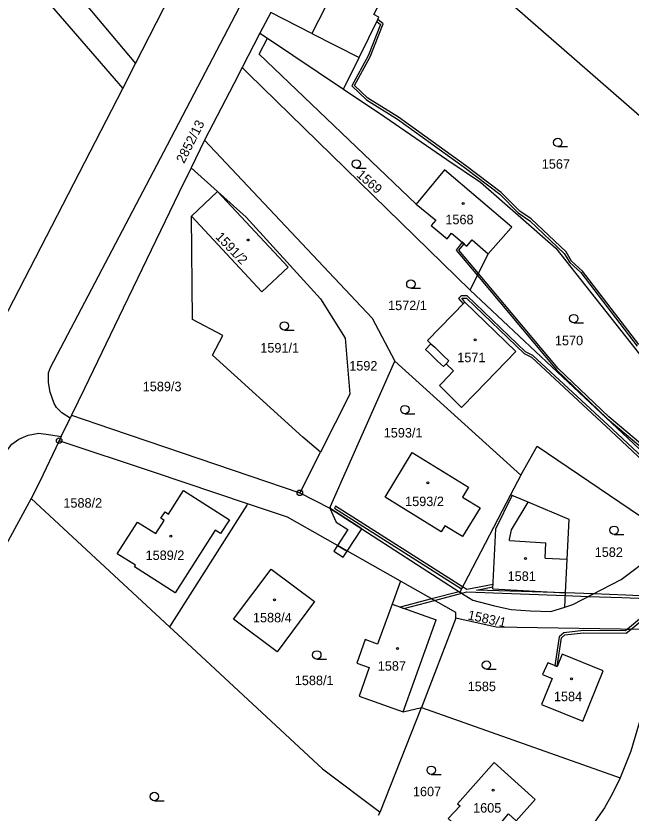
# Model space of a CAD drawing. Extents: x -562167 to -556918, y -1077891 to -1070763.
# Drawn here: x -560139.1 to -560028.8, y -1075721.8 to -1075578.8 of the extents above; entities that cross this region are included whole.
import ezdxf

# ---------------------------------------------------------------- set-up
doc = ezdxf.new("R2010")
doc.units = 0
for name, color, linetype in [('Hranice parcel', 7, 'Continuous'), ('Parcelní čísla', 7, 'Continuous'), ('Vnitřní kresba', 7, 'Continuous'), ('Věcná břemena k části', 7, 'Continuous'), ('Značky bodu BP', 7, 'Continuous'), ('Značky budov', 7, 'Continuous'), ('Značky kultur', 7, 'Continuous')]:
    doc.layers.add(name, color=color, linetype=linetype)

msp = doc.modelspace()

# ---------------------------------------------------------------- linework, layer by layer
at = {"layer": 'Hranice parcel'}
for p, q in [((-560049.62, -1075577.14), (-560017.98, -1075604.75)), ((-560093.34, -1075578.15), (-560095.34, -1075581.88)), ((-560095.34, -1075581.88), (-560098.49, -1075588.05)), ((-560095.34, -1075581.88), (-560093.97, -1075582.8)), ((-560093.97, -1075582.8), (-560080.32, -1075591.94)), ((-560119.89, -1075591.8), (-560117.62, -1075587.34)), ((-560149.3, -1075648.77), (-560119.89, -1075591.8)), ((-560105.25, -1075601.09), (-560107.64, -1075606.04)), ((-560102.93, -1075610.28), (-560107.64, -1075606.04)), ((-560107.56, -1075614.7), (-560102.93, -1075610.28)), ((-560057.63, -1075628), (-560054.36, -1075621.45)), ((-560057.63, -1075628), (-560017.22, -1075665.97)), ((-560071.1, -1075640.74), (-560048.55, -1075661.16)), ((-560129.1, -1075650.44), (-560129.34, -1075650.93)), ((-560130.94, -1075654.25), (-560129.34, -1075650.93)), ((-560130.94, -1075654.25), (-560131.3, -1075654.99)), ((-560048.55, -1075661.16), (-560050.4, -1075664.72)), ((-560088.16, -1075664.35), (-560082.78, -1075667.08)), ((-560050.4, -1075664.72), (-560059.49, -1075682.15)), ((-560136.31, -1075665.35), (-560159.58, -1075707.9)), ((-560136.31, -1075665.35), (-560111.5, -1075688.39)), ((-560082.78, -1075667.08), (-560059.49, -1075682.15)), ((-560060.2, -1075686.82), (-560066.32, -1075702.85)), ((-560073.78, -1075721.61), (-560066.32, -1075702.85)), ((-560066.32, -1075702.85), (-560030.75, -1075715.47)), ((-560074.03, -1075722.18), (-560073.78, -1075721.61))]:
    msp.add_line(p, q, dxfattribs=at)
for points in [[(-560129.34, -1075650.93), (-560130.81, -1075650.02), (-560131.8, -1075649.02), (-560132.2, -1075648.34), (-560132.94, -1075646.31), (-560133.23, -1075644.55), (-560133.2, -1075642.84), (-560132.83, -1075641.87), (-560112.54, -1075603.15), (-560098.29, -1075575.91), (-560085.26, -1075551.11), (-560084.48, -1075550.15), (-560083.32, -1075549.5), (-560081.69, -1075549.29), (-560080.57, -1075549.62), (-560078.82, -1075551.02)], [(-560146.29, -1075549.95), (-560144.43, -1075552.61), (-560133.1, -1075568.87), (-560117.62, -1075587.34)], [(-560117.62, -1075587.34), (-560107.59, -1075567.66), (-560099.36, -1075551.51), (-560099.3, -1075551.4)], [(-560147.85, -1075557.59), (-560136.92, -1075572.08), (-560119.89, -1075591.8)], [(-560080.32, -1075591.94), (-560077.52, -1075586.23), (-560074.13, -1075579.31), (-560073.97, -1075578.99), (-560074.88, -1075578.55), (-560067.91, -1075565.21), (-560071.12, -1075563.57), (-560069.89, -1075561.16), (-560074.27, -1075558.93), (-560075.49, -1075561.34), (-560085.99, -1075581.95), (-560093.34, -1075578.15)], [(-560067.28, -1075612.53), (-560095.47, -1075585.63), (-560093.97, -1075582.8)], [(-560098.49, -1075588.05), (-560100, -1075590.99), (-560105.25, -1075601.09)], [(-560098.49, -1075588.05), (-560097.34, -1075589.17), (-560057.63, -1075628)], [(-560080.32, -1075591.94), (-560072.9, -1075596.9), (-560061.77, -1075604.56), (-560055.76, -1075608.6), (-560042.27, -1075620.47), (-560014.73, -1075655.38)], [(-560105.25, -1075601.09), (-560075.17, -1075632.99), (-560071.1, -1075640.74)], [(-560107.64, -1075606.04), (-560109.82, -1075610.55), (-560118.08, -1075627.65), (-560119.82, -1075631.23), (-560126.78, -1075645.64), (-560129.1, -1075650.44)], [(-560054.36, -1075621.45), (-560050.31, -1075616.88), (-560050.12, -1075616.67), (-560062.24, -1075606.42), (-560067.28, -1075612.53)], [(-560102.93, -1075610.28), (-560090.22, -1075623.85), (-560094.99, -1075628.29), (-560107.56, -1075614.7)], [(-560102.93, -1075610.28), (-560097.79, -1075614.9), (-560084.42, -1075629.53), (-560080.04, -1075636.61), (-560079.17, -1075646.67), (-560084.46, -1075657.06)], [(-560067.28, -1075612.53), (-560063.79, -1075615.44), (-560064.59, -1075616.41), (-560061.76, -1075618.76), (-560060.96, -1075617.79), (-560058.19, -1075620.09), (-560057.26, -1075618.93), (-560054.36, -1075621.45)], [(-560084.46, -1075657.06), (-560087.64, -1075654.36), (-560103.79, -1075639.64), (-560101.94, -1075636.12), (-560107.4, -1075633.25), (-560107.56, -1075614.7)], [(-560063.45, -1075640.7), (-560062.41, -1075641.69), (-560061.92, -1075641.2), (-560060.63, -1075642.49), (-560062.7, -1075644.66), (-560063.13, -1075645.1), (-560059.14, -1075649.05), (-560056.57, -1075646.4), (-560049.4, -1075638.98), (-560058.57, -1075630.16), (-560065.26, -1075637.01), (-560064.65, -1075637.6), (-560065.63, -1075638.62), (-560064.96, -1075639.25), (-560063.45, -1075640.7)], [(-560082.78, -1075667.08), (-560082.33, -1075666.07), (-560071.1, -1075640.74)], [(-560129.1, -1075650.44), (-560122.08, -1075652.82), (-560112.26, -1075656.16), (-560088.16, -1075664.35)], [(-560170.71, -1075723.93), (-560171.34, -1075723.24), (-560172.18, -1075721.74), (-560172.67, -1075720.03), (-560172.57, -1075718.58), (-560172.02, -1075716.72), (-560164.42, -1075702.22), (-560143.59, -1075662.47), (-560140.58, -1075656.65), (-560139.8, -1075655.62), (-560138.56, -1075654.71), (-560136.89, -1075653.98), (-560134.96, -1075653.67), (-560132.8, -1075653.95), (-560130.94, -1075654.25)], [(-560131.3, -1075654.99), (-560134.8, -1075662.41), (-560136.31, -1075665.35)], [(-560097.52, -1075666.34), (-560114.41, -1075660.67), (-560131.3, -1075654.99)], [(-560048.55, -1075661.16), (-560045.58, -1075655.99), (-560021.49, -1075672.29)], [(-560088.16, -1075664.35), (-560087.88, -1075663.79), (-560084.46, -1075657.06)], [(-560057.9, -1075663.34), (-560058.98, -1075665.11), (-560055.82, -1075667.05), (-560059.01, -1075672.2), (-560062.14, -1075670.25), (-560062.81, -1075671.33), (-560072.87, -1075665.14), (-560067.99, -1075657.14), (-560057.9, -1075663.34)], [(-560112.49, -1075669.31), (-560113.05, -1075668.92), (-560112.32, -1075667.78), (-560111.73, -1075668.15), (-560109.01, -1075663.9), (-560100.77, -1075669.19), (-560102.36, -1075671.67), (-560103.31, -1075671.05), (-560110.53, -1075682.3), (-560117.81, -1075677.62), (-560117.64, -1075677.35), (-560120.88, -1075675.27), (-560117.25, -1075669.59), (-560113.99, -1075671.67), (-560112.49, -1075669.31)], [(-560040.66, -1075684.85), (-560040.55, -1075682.28), (-560040.22, -1075676.26), (-560039.84, -1075669.11), (-560047.22, -1075666.05), (-560050.09, -1075664.85), (-560050.4, -1075664.72)], [(-560097.52, -1075666.34), (-560097.66, -1075666.57), (-560111.5, -1075688.39)], [(-560070.09, -1075680.22), (-560090.39, -1075668.74), (-560097.52, -1075666.34)], [(-560040.66, -1075684.85), (-560039.2, -1075684.38), (-560030.55, -1075679.9), (-560024.98, -1075675.71), (-560021.98, -1075672.77), (-560021.49, -1075672.29)], [(-560100.02, -1075687.04), (-560093.3, -1075678.04), (-560085.51, -1075683.87), (-560092.22, -1075692.86), (-560100.02, -1075687.04)], [(-560070.09, -1075680.22), (-560071.61, -1075684.31), (-560074.21, -1075691.5), (-560076.45, -1075690.66), (-560077.95, -1075694.9), (-560075.7, -1075695.71), (-560077.53, -1075700.84), (-560069.63, -1075703.66), (-560066.32, -1075702.85)], [(-560060.2, -1075686.82), (-560060.16, -1075685.83), (-560070.09, -1075680.22)], [(-560059.49, -1075682.15), (-560057.15, -1075683.59), (-560053.25, -1075684.64), (-560050.25, -1075685.25), (-560046.78, -1075685.52), (-560043.18, -1075685.65), (-560040.66, -1075684.85)], [(-560023.26, -1075688.93), (-560052.95, -1075688.45), (-560060.2, -1075686.82)], [(-560111.5, -1075688.39), (-560110.03, -1075689.75), (-560084.08, -1075713.85), (-560073.78, -1075721.61)], [(-560023.26, -1075688.93), (-560026.94, -1075704.41), (-560028.84, -1075710.69), (-560030.75, -1075715.47)], [(-560042.03, -1075695.51), (-560043.7, -1075694.83), (-560044.63, -1075696.96), (-560042.91, -1075697.66), (-560044.81, -1075702.33), (-560037.43, -1075705.29), (-560033.75, -1075696.27), (-560041.13, -1075693.3), (-560042.03, -1075695.51)], [(-560053.32, -1075712.73), (-560059.86, -1075720.13), (-560059.41, -1075720.52), (-560061.54, -1075722.79), (-560057.74, -1075726.17), (-560055.7, -1075723.94), (-560053.79, -1075725.61), (-560050.73, -1075721.92), (-560049.37, -1075723.19), (-560045.98, -1075719.36), (-560053.32, -1075712.73)], [(-560030.75, -1075715.47), (-560032.1, -1075718.28), (-560033.55, -1075720.87), (-560035.21, -1075723.26), (-560036.93, -1075725.75), (-560038.56, -1075727.73), (-560045.72, -1075735.06), (-560052.57, -1075741.18)]]:
    msp.add_lwpolyline(points, dxfattribs=at)
at = {"layer": 'Vnitřní kresba'}
for p, q in [((-560085.99, -1075581.95), (-560077.52, -1075586.23)), ((-560064.65, -1075637.6), (-560063.98, -1075638.23)), ((-560063.98, -1075638.23), (-560062.47, -1075639.68)), ((-560062.47, -1075639.68), (-560061.43, -1075640.67)), ((-560061.92, -1075641.2), (-560061.43, -1075640.67)), ((-560053.01, -1075670.78), (-560050.09, -1075664.85)), ((-560050.2, -1075671.01), (-560047.22, -1075666.05)), ((-560053.55, -1075681.56), (-560053.01, -1075670.78)), ((-560050.54, -1075672.75), (-560050.2, -1075671.01)), ((-560050.57, -1075672.92), (-560050.54, -1075672.75)), ((-560050.57, -1075672.92), (-560044.02, -1075673.34)), ((-560044.19, -1075676.06), (-560044.02, -1075673.34)), ((-560044.19, -1075676.06), (-560040.22, -1075676.26)), ((-560053.55, -1075681.56), (-560040.55, -1075682.28)), ((-560071.61, -1075684.31), (-560063.69, -1075687.16)), ((-560069.63, -1075703.66), (-560063.69, -1075687.16))]:
    msp.add_line(p, q, dxfattribs=at)
at = {"layer": 'Věcná břemena k části'}
msp.add_lwpolyline([(-560027.38, -1075637.76), (-560037.46, -1075624.56), (-560039.44, -1075622.8), (-560040.43, -1075621.14), (-560046.69, -1075615.22), (-560048.74, -1075613.8), (-560052.03, -1075610.48), (-560058.44, -1075605.6), (-560070.45, -1075596.95), (-560075.94, -1075593.53), (-560078.33, -1075591.26), (-560075.52, -1075586.14), (-560073.24, -1075580.18), (-560074.19, -1075579.43), (-560074.37, -1075579.8), (-560073.72, -1075580.31), (-560075.89, -1075585.97), (-560078.83, -1075591.34), (-560076.18, -1075593.85), (-560070.67, -1075597.29), (-560058.68, -1075605.92), (-560052.3, -1075610.78), (-560049, -1075614.1), (-560046.94, -1075615.53), (-560040.75, -1075621.39), (-560039.75, -1075623.05), (-560037.75, -1075624.84), (-560027.7, -1075638.01)], dxfattribs=at)
for points in [[(-560056.32, -1075625.38), (-560042.11, -1075642.3), (-560033.03, -1075650.99), (-560018.67, -1075663.13), (-560017.15, -1075665.33), (-560017.32, -1075665.88), (-560017.22, -1075665.97), (-560016.28, -1075663.27), (-560014.73, -1075655.38), (-560015.05, -1075654.98), (-560017.04, -1075664.79), (-560018.37, -1075662.86), (-560032.76, -1075650.69), (-560041.82, -1075642.02), (-560056.13, -1075624.99), (-560059.63, -1075620.83), (-560058.71, -1075619.65), (-560059.02, -1075619.4), (-560060.14, -1075620.84)], [(-560058.29, -1075629.42), (-560047.93, -1075639.37), (-560046.59, -1075640.02), (-560032.38, -1075653.24), (-560018.8, -1075665.94), (-560017.67, -1075666.64), (-560017.45, -1075666.3), (-560018.56, -1075665.62), (-560032.11, -1075652.95), (-560046.36, -1075639.69), (-560047.7, -1075639.04), (-560058.13, -1075629.02), (-560059.24, -1075629.02), (-560059.68, -1075629.46), (-560058.85, -1075630.45), (-560058.57, -1075630.16), (-560059.1, -1075629.43)], [(-560081.42, -1075673.81), (-560079.67, -1075674.8), (-560077.06, -1075670.78), (-560082.78, -1075667.08), (-560081.66, -1075669.63), (-560079.55, -1075670.93)], [(-560081.73, -1075666.76), (-560081.94, -1075667.1), (-560059.19, -1075681.58), (-560059.01, -1075681.22)], [(-560082.06, -1075674.8), (-560080.38, -1075675.89), (-560079.67, -1075674.8), (-560081.42, -1075673.81)], [(-560014.13, -1075683.55), (-560014.02, -1075683.15), (-560021.71, -1075683.05), (-560020.85, -1075679.77), (-560020.11, -1075676.96), (-560020.57, -1075677.25), (-560022.22, -1075683.04), (-560029.68, -1075682.73), (-560035.54, -1075682.49), (-560036.39, -1075682.92), (-560030.45, -1075683.14), (-560022.93, -1075683.41), (-560029.43, -1075688.83), (-560028.82, -1075688.84), (-560022.62, -1075683.67), (-560021.82, -1075683.45)], [(-560040.57, -1075682.77), (-560036.39, -1075682.92), (-560035.54, -1075682.49), (-560040.55, -1075682.28), (-560056.48, -1075681.79), (-560053.53, -1075681.21), (-560053.51, -1075680.8), (-560058.22, -1075681.72), (-560059.01, -1075681.22), (-560059.19, -1075681.58), (-560059.49, -1075682.15), (-560059.13, -1075682.37), (-560058.24, -1075682.13)], [(-560064.02, -1075683.65), (-560059.13, -1075682.37), (-560059.49, -1075682.15), (-560059.6, -1075682.08), (-560064.52, -1075683.37)], [(-560070.14, -1075684.84), (-560069.48, -1075685.08), (-560064.02, -1075683.65), (-560064.52, -1075683.37)], [(-560042.41, -1075695.36), (-560042.03, -1075695.51), (-560041.27, -1075690.37), (-560040.66, -1075689.84), (-560037.28, -1075689.47), (-560029.65, -1075689.53), (-560028.82, -1075688.84), (-560029.43, -1075688.83), (-560029.79, -1075689.13), (-560037.3, -1075689.07), (-560040.83, -1075689.45), (-560041.65, -1075690.17)]]:
    msp.add_lwpolyline(points, close=True, dxfattribs=at)
at = {"layer": 'Značky bodu BP'}
for centre, radius in [((-560131.3, -1075654.99), 0.5), ((-560131.3, -1075654.99), 0.0303), ((-560088.16, -1075664.35), 0.5), ((-560088.16, -1075664.35), 0.0303)]:
    msp.add_circle(centre, radius, dxfattribs=at)
at = {"layer": 'Značky budov'}
for centre in [(-560058.85, -1075612.45), (-560097.41, -1075618.99), (-560056.74, -1075636.91), (-560065.18, -1075662.55), (-560111.27, -1075672.12), (-560047.71, -1075676.14), (-560092.68, -1075683.53), (-560070.65, -1075692.29), (-560039.44, -1075697.74), (-560053.49, -1075717.7)]:
    msp.add_circle(centre, 0.175, dxfattribs=at)
at = {"layer": 'Značky kultur'}
for p, q in [((-560041.91, -1075602.24), (-560040.16, -1075602.24)), ((-560078.03, -1075606.09), (-560076.28, -1075606.09)), ((-560068.25, -1075627.65), (-560066.5, -1075627.65)), ((-560090.93, -1075635.15), (-560089.18, -1075635.15)), ((-560039.05, -1075633.84), (-560037.3, -1075633.84)), ((-560069.31, -1075650.16), (-560067.56, -1075650.16)), ((-560031.81, -1075671.81), (-560030.06, -1075671.81)), ((-560085.11, -1075694.18), (-560083.36, -1075694.18)), ((-560054.71, -1075695.98), (-560052.96, -1075695.98)), ((-560064.59, -1075714.86), (-560062.84, -1075714.86)), ((-560114.24, -1075719.58), (-560112.49, -1075719.58))]:
    msp.add_line(p, q, dxfattribs=at)
for centre in [(-560041.91, -1075601.49), (-560078.03, -1075605.34), (-560068.25, -1075626.9), (-560090.93, -1075634.4), (-560039.05, -1075633.09), (-560069.31, -1075649.41), (-560031.81, -1075671.06), (-560085.11, -1075693.43), (-560054.71, -1075695.23), (-560064.59, -1075714.11), (-560114.24, -1075718.83)]:
    msp.add_circle(centre, 0.75, dxfattribs=at)

# ---------------------------------------------------------------- texts
at = {"layer": 'Parcelní čísla'}
for s, rotation, p in [('2852/13', 63, (-560108.91, -1075605.36)), ('1569', 319, (-560078.13, -1075607.5)), ('1591/2', 314, (-560103.4, -1075618.54)), ('1583/1', 348, (-560058.15, -1075687.05))]:
    msp.add_text(s, height=1.7, rotation=rotation, dxfattribs=at).set_placement(p)
for s, p in [('1567', (-560044.78, -1075606.2)), ('1568', (-560062.06, -1075616.16)), ('1572/1', (-560072.33, -1075631.57)), ('1570', (-560042.42, -1075637.87)), ('1591/1', (-560095.24, -1075639.18)), ('1571', (-560059.93, -1075640.91)), ('1592', (-560079.3, -1075642.41)), ('1589/3', (-560116.32, -1075646.12)), ('1593/1', (-560073.11, -1075654.42)), ('1593/2', (-560069.28, -1075666.73)), ('1588/2', (-560130.55, -1075667.01)), ('1589/2', (-560115.81, -1075676.4)), ('1582', (-560035.29, -1075675.84)), ('1581', (-560050.9, -1075680.15)), ('1588/4', (-560096.56, -1075687.58)), ('1587', (-560074.18, -1075696.26)), ('1588/1', (-560089.06, -1075698.85)), ('1585', (-560058.05, -1075699.93)), ('1584', (-560042.6, -1075701.73)), ('1607', (-560067.88, -1075718.78)), ('1605', (-560057.09, -1075721.72))]:
    msp.add_text(s, height=1.7, dxfattribs=at).set_placement(p)

doc.saveas('drawing.dxf')
